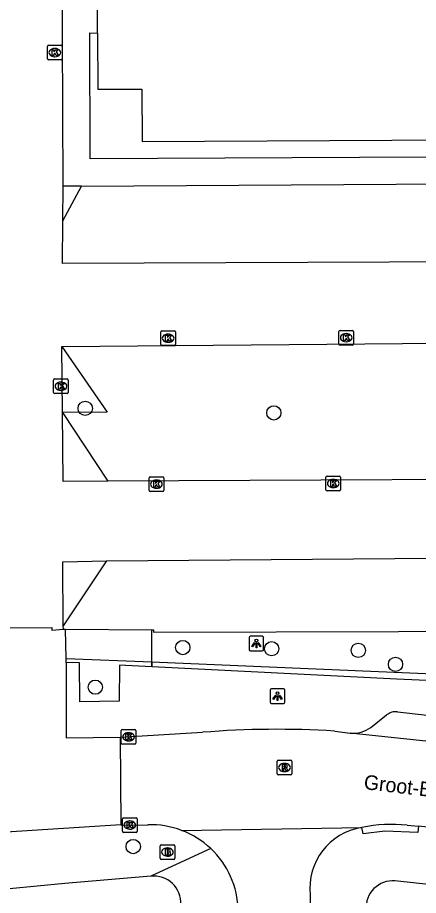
# Model space of a CAD drawing. Extents: x 160732 to 162105, y 387428 to 388479.
# Drawn here: x 161936.7 to 161964.1, y 388086.9 to 388147 of the extents above; entities that cross this region are included whole.
import ezdxf

# ---------------------------------------------------------------- set-up
doc = ezdxf.new("R2010")
doc.units = 0
for name, color, linetype in [('IMGEO_Boom', 7, 'Continuous'), ('IMGEO_Brandkraan', 7, 'Continuous'), ('IMGEO_Groenvoorziening', 7, 'Continuous'), ('IMGEO_Hek', 7, 'Continuous'), ('IMGEO_Kolk', 7, 'Continuous'), ('IMGEO_Lichtpunt', 7, 'Continuous'), ('IMGEO_Openbare_ruimte_label', 7, 'Continuous'), ('IMGEO_Pand', 7, 'Continuous'), ('IMGEO_Parkeervlak_open', 7, 'Continuous'), ('IMGEO_Rijbaan_lokaal_open', 7, 'Continuous'), ('IMGEO_Rioolput', 7, 'Continuous'), ('IMGEO_Voetpad_open', 7, 'Continuous')]:
    doc.layers.add(name, color=color, linetype=linetype)

msp = doc.modelspace()

# ---------------------------------------------------------------- linework, layer by layer
at = {"layer": 'IMGEO_Boom'}
for centre in [(161941.337, 388120.231), (161954.23, 388119.922), (161948.008, 388103.863), (161954.079, 388103.781), (161960.005, 388103.671), (161962.547, 388102.715), (161942.024, 388101.151), (161944.616, 388090.243)]:
    msp.add_circle(centre, 0.489, dxfattribs=at)
at = {"layer": 'IMGEO_Brandkraan'}
for p, q in [((161946.458, 388089.44), (161946.458, 388090.292)), ((161946.533, 388090.366), (161947.385, 388090.366)), ((161946.946, 388090.146), (161946.971, 388090.146)), ((161947.459, 388090.292), (161947.459, 388089.44)), ((161946.969, 388089.586), (161946.944, 388089.586)), ((161947.385, 388089.366), (161946.533, 388089.366))]:
    msp.add_line(p, q, dxfattribs=at)
for points in [[(161946.458, 388089.44), (161946.458, 388090.292)], [(161946.533, 388090.366), (161947.385, 388090.366)], [(161947.459, 388090.292), (161947.459, 388089.44)], [(161946.806, 388090.066), (161946.806, 388089.666), (161947.019, 388089.666)], [(161947.037, 388090.066), (161946.806, 388090.066)], [(161946.985, 388089.985), (161946.931, 388089.985), (161946.931, 388089.909)], [(161946.931, 388089.909), (161946.984, 388089.909)], [(161946.993, 388089.833), (161946.931, 388089.833), (161946.931, 388089.752)], [(161946.931, 388089.752), (161946.993, 388089.752)], [(161947.385, 388089.366), (161946.533, 388089.366)]]:
    msp.add_lwpolyline(points, dxfattribs=at)
for centre, radius, start, end in [((161946.535, 388090.29), 0.0765, 91.55205, 178.44795), ((161946.535, 388090.29), 0.0765, 91.55205, 178.44795), ((161947.383, 388090.29), 0.0765, 1.55205, 88.44795), ((161947.383, 388090.29), 0.0765, 1.55205, 88.44795), ((161946.986, 388089.947), 0.0379, 267.82845, 90.93552), ((161946.994, 388089.792), 0.0404, 269.87594, 90.50774), ((161947.025, 388089.917), 0.251, 268.66757, 293.53466), ((161947.041, 388089.921), 0.145, 59.4692, 91.53667), ((161947.066, 388089.968), 0.0922, 285.51372, 58.15012), ((161947.071, 388089.776), 0.105, 301.31148, 78.98903), ((161946.535, 388089.442), 0.0765, 181.55205, 268.44795), ((161946.535, 388089.442), 0.0765, 181.55205, 268.44795), ((161947.383, 388089.442), 0.0765, 271.55205, 358.44795), ((161947.383, 388089.442), 0.0765, 271.55205, 358.44795)]:
    msp.add_arc(centre, radius, start, end, dxfattribs=at)
for centre, major_axis, ratio, start_param, end_param in [((161946.945, 388089.866), (-0.387, 0.002), 0.722429, 4.712389, 7.853982), ((161946.97, 388089.866), (-0.39, 0.002), 0.717154, 1.570796, 4.712389)]:
    msp.add_ellipse(centre, major_axis=major_axis, ratio=ratio, start_param=start_param, end_param=end_param, dxfattribs=at)
at = {"layer": 'IMGEO_Groenvoorziening'}
for points in [[(161945.889, 388102.853), (161945.88, 388105.084)], [(161945.889, 388102.853), (161940.027, 388103.098)], [(161945.889, 388102.853), (161945.89, 388102.54)], [(161992.245, 388100.907), (161988.668, 388101.046), (161945.889, 388102.853)]]:
    msp.add_lwpolyline(points, dxfattribs=at)
at = {"layer": 'IMGEO_Hek'}
for points in [[(161945.889, 388102.853), (161945.88, 388105.084)], [(161988.668, 388101.046), (161945.889, 388102.853)], [(161945.89, 388102.54), (161945.889, 388102.853)]]:
    msp.add_lwpolyline(points, dxfattribs=at)
at = {"layer": 'IMGEO_Kolk'}
for p, q in [((161938.759, 388144.151), (161938.759, 388145.003)), ((161938.834, 388145.077), (161939.686, 388145.077)), ((161939.247, 388144.857), (161939.272, 388144.857)), ((161939.76, 388145.003), (161939.76, 388144.151)), ((161939.27, 388144.297), (161939.245, 388144.297)), ((161939.686, 388144.077), (161938.834, 388144.077)), ((161946.582, 388125.53), (161947.434, 388125.53)), ((161958.753, 388125.565), (161959.605, 388125.565)), ((161946.507, 388124.604), (161946.507, 388125.456)), ((161946.995, 388125.31), (161947.02, 388125.31)), ((161947.508, 388125.456), (161947.508, 388124.604)), ((161958.678, 388124.639), (161958.678, 388125.491)), ((161959.166, 388125.345), (161959.191, 388125.345)), ((161959.679, 388125.491), (161959.679, 388124.639)), ((161947.434, 388124.53), (161946.582, 388124.53)), ((161947.018, 388124.75), (161946.993, 388124.75)), ((161959.605, 388124.565), (161958.753, 388124.565)), ((161959.189, 388124.785), (161959.164, 388124.785)), ((161939.18, 388121.315), (161939.18, 388122.167)), ((161939.255, 388122.241), (161940.107, 388122.241)), ((161939.668, 388122.021), (161939.693, 388122.021)), ((161940.181, 388122.167), (161940.181, 388121.315)), ((161939.691, 388121.461), (161939.666, 388121.461)), ((161940.107, 388121.241), (161939.255, 388121.241)), ((161945.7, 388114.619), (161945.7, 388115.471)), ((161945.775, 388115.545), (161946.627, 388115.545)), ((161946.188, 388115.325), (161946.213, 388115.325)), ((161946.701, 388115.471), (161946.701, 388114.619)), ((161957.795, 388114.664), (161957.795, 388115.516)), ((161957.87, 388115.59), (161958.722, 388115.59)), ((161958.283, 388115.37), (161958.308, 388115.37)), ((161958.796, 388115.516), (161958.796, 388114.664)), ((161946.211, 388114.765), (161946.186, 388114.765)), ((161958.306, 388114.81), (161958.281, 388114.81)), ((161946.627, 388114.545), (161945.775, 388114.545)), ((161958.722, 388114.59), (161957.87, 388114.59)), ((161943.802, 388097.329), (161943.802, 388098.181)), ((161943.877, 388098.255), (161944.729, 388098.255)), ((161944.29, 388098.035), (161944.315, 388098.035)), ((161944.803, 388098.181), (161944.803, 388097.329)), ((161944.313, 388097.475), (161944.288, 388097.475)), ((161944.729, 388097.255), (161943.877, 388097.255)), ((161943.883, 388091.288), (161943.883, 388092.14)), ((161943.958, 388092.214), (161944.81, 388092.214)), ((161944.371, 388091.994), (161944.396, 388091.994)), ((161944.884, 388092.14), (161944.884, 388091.288)), ((161944.394, 388091.434), (161944.369, 388091.434)), ((161944.81, 388091.214), (161943.958, 388091.214))]:
    msp.add_line(p, q, dxfattribs=at)
for points in [[(161938.759, 388144.151), (161938.759, 388145.003)], [(161938.834, 388145.077), (161939.686, 388145.077)], [(161939.08, 388144.777), (161939.203, 388144.777), (161939.203, 388144.626), (161939.333, 388144.777), (161939.497, 388144.777), (161939.351, 388144.626), (161939.504, 388144.377), (161939.352, 388144.377), (161939.267, 388144.541), (161939.203, 388144.474), (161939.203, 388144.377), (161939.08, 388144.377), (161939.08, 388144.777)], [(161939.76, 388145.003), (161939.76, 388144.151)], [(161939.686, 388144.077), (161938.834, 388144.077)], [(161946.582, 388125.53), (161947.434, 388125.53)], [(161958.753, 388125.565), (161959.605, 388125.565)], [(161946.507, 388124.604), (161946.507, 388125.456)], [(161946.828, 388125.23), (161946.951, 388125.23), (161946.951, 388125.079), (161947.081, 388125.23), (161947.245, 388125.23), (161947.099, 388125.079), (161947.252, 388124.83), (161947.1, 388124.83), (161947.015, 388124.994), (161946.951, 388124.927), (161946.951, 388124.83), (161946.828, 388124.83), (161946.828, 388125.23)], [(161947.508, 388125.456), (161947.508, 388124.604)], [(161958.678, 388124.639), (161958.678, 388125.491)], [(161958.999, 388125.265), (161959.122, 388125.265), (161959.122, 388125.114), (161959.252, 388125.265), (161959.416, 388125.265), (161959.27, 388125.114), (161959.423, 388124.865), (161959.271, 388124.865), (161959.186, 388125.029), (161959.122, 388124.962), (161959.122, 388124.865), (161958.999, 388124.865), (161958.999, 388125.265)], [(161959.679, 388125.491), (161959.679, 388124.639)], [(161947.434, 388124.53), (161946.582, 388124.53)], [(161959.605, 388124.565), (161958.753, 388124.565)], [(161939.18, 388121.315), (161939.18, 388122.167)], [(161939.255, 388122.241), (161940.107, 388122.241)], [(161939.501, 388121.941), (161939.624, 388121.941), (161939.624, 388121.79), (161939.754, 388121.941), (161939.918, 388121.941), (161939.772, 388121.79), (161939.925, 388121.541), (161939.773, 388121.541), (161939.688, 388121.705), (161939.624, 388121.638), (161939.624, 388121.541), (161939.501, 388121.541), (161939.501, 388121.941)], [(161940.181, 388122.167), (161940.181, 388121.315)], [(161940.107, 388121.241), (161939.255, 388121.241)], [(161945.7, 388114.619), (161945.7, 388115.471)], [(161945.775, 388115.545), (161946.627, 388115.545)], [(161946.701, 388115.471), (161946.701, 388114.619)], [(161957.795, 388114.664), (161957.795, 388115.516)], [(161957.87, 388115.59), (161958.722, 388115.59)], [(161958.796, 388115.516), (161958.796, 388114.664)], [(161946.021, 388115.245), (161946.144, 388115.245), (161946.144, 388115.094), (161946.274, 388115.245), (161946.438, 388115.245), (161946.292, 388115.094), (161946.445, 388114.845), (161946.293, 388114.845), (161946.208, 388115.009), (161946.144, 388114.942), (161946.144, 388114.845), (161946.021, 388114.845), (161946.021, 388115.245)], [(161958.116, 388115.29), (161958.239, 388115.29), (161958.239, 388115.139), (161958.369, 388115.29), (161958.533, 388115.29), (161958.387, 388115.139), (161958.54, 388114.89), (161958.388, 388114.89), (161958.303, 388115.054), (161958.239, 388114.987), (161958.239, 388114.89), (161958.116, 388114.89), (161958.116, 388115.29)], [(161946.627, 388114.545), (161945.775, 388114.545)], [(161958.722, 388114.59), (161957.87, 388114.59)], [(161943.802, 388097.329), (161943.802, 388098.181)], [(161943.877, 388098.255), (161944.729, 388098.255)], [(161944.123, 388097.955), (161944.246, 388097.955), (161944.246, 388097.804), (161944.376, 388097.955), (161944.54, 388097.955), (161944.394, 388097.804), (161944.547, 388097.555), (161944.395, 388097.555), (161944.31, 388097.719), (161944.246, 388097.652), (161944.246, 388097.555), (161944.123, 388097.555), (161944.123, 388097.955)], [(161944.803, 388098.181), (161944.803, 388097.329)], [(161944.729, 388097.255), (161943.877, 388097.255)], [(161943.883, 388091.288), (161943.883, 388092.14)], [(161943.958, 388092.214), (161944.81, 388092.214)], [(161944.204, 388091.914), (161944.327, 388091.914), (161944.327, 388091.763), (161944.457, 388091.914), (161944.621, 388091.914), (161944.475, 388091.763), (161944.628, 388091.514), (161944.476, 388091.514), (161944.391, 388091.678), (161944.327, 388091.611), (161944.327, 388091.514), (161944.204, 388091.514), (161944.204, 388091.914)], [(161944.884, 388092.14), (161944.884, 388091.288)], [(161944.81, 388091.214), (161943.958, 388091.214)]]:
    msp.add_lwpolyline(points, dxfattribs=at)
for centre, start, end in [((161938.836, 388145.001), 91.55205, 178.44795), ((161938.836, 388145.001), 91.55205, 178.44795), ((161939.684, 388145.001), 1.55205, 88.44795), ((161939.684, 388145.001), 1.55205, 88.44795), ((161938.836, 388144.153), 181.55205, 268.44795), ((161938.836, 388144.153), 181.55205, 268.44795), ((161939.684, 388144.153), 271.55205, 358.44795), ((161939.684, 388144.153), 271.55205, 358.44795), ((161946.584, 388125.454), 91.55205, 178.44795), ((161946.584, 388125.454), 91.55205, 178.44795), ((161947.432, 388125.454), 1.55205, 88.44795), ((161947.432, 388125.454), 1.55205, 88.44795), ((161958.755, 388125.489), 91.55205, 178.44795), ((161958.755, 388125.489), 91.55205, 178.44795), ((161959.603, 388125.489), 1.55205, 88.44795), ((161959.603, 388125.489), 1.55205, 88.44795), ((161946.584, 388124.606), 181.55205, 268.44795), ((161946.584, 388124.606), 181.55205, 268.44795), ((161947.432, 388124.606), 271.55205, 358.44795), ((161947.432, 388124.606), 271.55205, 358.44795), ((161958.755, 388124.641), 181.55205, 268.44795), ((161958.755, 388124.641), 181.55205, 268.44795), ((161959.603, 388124.641), 271.55205, 358.44795), ((161959.603, 388124.641), 271.55205, 358.44795), ((161939.257, 388122.165), 91.55205, 178.44795), ((161939.257, 388122.165), 91.55205, 178.44795), ((161940.105, 388122.165), 1.55205, 88.44795), ((161940.105, 388122.165), 1.55205, 88.44795), ((161939.257, 388121.317), 181.55205, 268.44795), ((161939.257, 388121.317), 181.55205, 268.44795), ((161940.105, 388121.317), 271.55205, 358.44795), ((161940.105, 388121.317), 271.55205, 358.44795), ((161945.777, 388115.469), 91.55205, 178.44795), ((161945.777, 388115.469), 91.55205, 178.44795), ((161946.625, 388115.469), 1.55205, 88.44795), ((161946.625, 388115.469), 1.55205, 88.44795), ((161957.872, 388115.514), 91.55205, 178.44795), ((161957.872, 388115.514), 91.55205, 178.44795), ((161958.72, 388115.514), 1.55205, 88.44795), ((161958.72, 388115.514), 1.55205, 88.44795), ((161945.777, 388114.621), 181.55205, 268.44795), ((161945.777, 388114.621), 181.55205, 268.44795), ((161946.625, 388114.621), 271.55205, 358.44795), ((161946.625, 388114.621), 271.55205, 358.44795), ((161957.872, 388114.666), 181.55205, 268.44795), ((161957.872, 388114.666), 181.55205, 268.44795), ((161958.72, 388114.666), 271.55205, 358.44795), ((161958.72, 388114.666), 271.55205, 358.44795), ((161943.879, 388098.179), 91.55205, 178.44795), ((161943.879, 388098.179), 91.55205, 178.44795), ((161944.727, 388098.179), 1.55205, 88.44795), ((161944.727, 388098.179), 1.55205, 88.44795), ((161943.879, 388097.331), 181.55205, 268.44795), ((161943.879, 388097.331), 181.55205, 268.44795), ((161944.727, 388097.331), 271.55205, 358.44795), ((161944.727, 388097.331), 271.55205, 358.44795), ((161943.96, 388092.138), 91.55205, 178.44795), ((161943.96, 388092.138), 91.55205, 178.44795), ((161944.808, 388092.138), 1.55205, 88.44795), ((161944.808, 388092.138), 1.55205, 88.44795), ((161943.96, 388091.29), 181.55205, 268.44795), ((161943.96, 388091.29), 181.55205, 268.44795), ((161944.808, 388091.29), 271.55205, 358.44795), ((161944.808, 388091.29), 271.55205, 358.44795)]:
    msp.add_arc(centre, 0.0765, start, end, dxfattribs=at)
for centre, major_axis, ratio, start_param, end_param in [((161939.246, 388144.577), (-0.387, 0.002), 0.722429, 4.712389, 7.853982), ((161939.271, 388144.577), (-0.39, 0.002), 0.717154, 1.570796, 4.712389), ((161946.994, 388125.03), (-0.387, 0.002), 0.722429, 4.712389, 7.853982), ((161947.019, 388125.03), (-0.39, 0.002), 0.717154, 1.570796, 4.712389), ((161959.165, 388125.065), (-0.387, 0.002), 0.722429, 4.712389, 7.853982), ((161959.19, 388125.065), (-0.39, 0.002), 0.717154, 1.570796, 4.712389), ((161939.667, 388121.741), (-0.387, 0.002), 0.722429, 4.712389, 7.853982), ((161939.692, 388121.741), (-0.39, 0.002), 0.717154, 1.570796, 4.712389), ((161946.187, 388115.045), (-0.387, 0.002), 0.722429, 4.712389, 7.853982), ((161946.212, 388115.045), (-0.39, 0.002), 0.717154, 1.570796, 4.712389), ((161958.282, 388115.09), (-0.387, 0.002), 0.722429, 4.712389, 7.853982), ((161958.307, 388115.09), (-0.39, 0.002), 0.717154, 1.570796, 4.712389), ((161944.289, 388097.755), (-0.387, 0.002), 0.722429, 4.712389, 7.853982), ((161944.314, 388097.755), (-0.39, 0.002), 0.717154, 1.570796, 4.712389), ((161944.37, 388091.714), (-0.387, 0.002), 0.722429, 4.712389, 7.853982), ((161944.395, 388091.714), (-0.39, 0.002), 0.717154, 1.570796, 4.712389)]:
    msp.add_ellipse(centre, major_axis=major_axis, ratio=ratio, start_param=start_param, end_param=end_param, dxfattribs=at)
at = {"layer": 'IMGEO_Lichtpunt'}
for p, q in [((161952.539, 388104.539), (161952.539, 388103.732)), ((161952.539, 388104.539), (161952.539, 388103.732)), ((161953.441, 388104.634), (161952.633, 388104.634)), ((161953.441, 388104.634), (161952.633, 388104.634)), ((161953.535, 388103.732), (161953.535, 388104.539)), ((161953.535, 388103.732), (161953.535, 388104.539)), ((161952.633, 388103.638), (161953.441, 388103.638)), ((161952.633, 388103.638), (161953.441, 388103.638)), ((161953.983, 388100.941), (161953.983, 388100.134)), ((161953.983, 388100.941), (161953.983, 388100.134)), ((161954.885, 388101.036), (161954.077, 388101.036)), ((161954.885, 388101.036), (161954.077, 388101.036)), ((161954.979, 388100.134), (161954.979, 388100.941)), ((161954.979, 388100.134), (161954.979, 388100.941)), ((161954.077, 388100.04), (161954.885, 388100.04)), ((161954.077, 388100.04), (161954.885, 388100.04))]:
    msp.add_line(p, q, dxfattribs=at)
for points in [[(161952.913, 388104.203), (161952.952, 388104.175), (161952.764, 388103.913), (161952.726, 388103.94), (161952.913, 388104.203)], [(161953.015, 388104.155), (161953.062, 388104.155), (161953.062, 388103.833), (161953.015, 388103.833), (161953.015, 388104.155)], [(161953.125, 388104.175), (161953.163, 388104.202), (161953.35, 388103.94), (161953.311, 388103.912), (161953.125, 388104.175)], [(161954.357, 388100.605), (161954.396, 388100.577), (161954.208, 388100.315), (161954.17, 388100.342), (161954.357, 388100.605)], [(161954.459, 388100.557), (161954.506, 388100.557), (161954.506, 388100.235), (161954.459, 388100.235), (161954.459, 388100.557)], [(161954.569, 388100.577), (161954.607, 388100.604), (161954.794, 388100.342), (161954.755, 388100.314), (161954.569, 388100.577)]]:
    msp.add_lwpolyline(points, dxfattribs=at)
for centre in [(161953.038, 388104.337), (161954.482, 388100.739)]:
    msp.add_circle(centre, 0.0994, dxfattribs=at)
for centre, start, end in [((161952.633, 388104.539), 90, 180), ((161952.633, 388104.539), 90, 180), ((161953.441, 388104.539), 0, 90), ((161953.441, 388104.539), 0, 90), ((161952.633, 388103.732), 180, 270), ((161952.633, 388103.732), 180, 270), ((161953.441, 388103.732), 270, 0), ((161953.441, 388103.732), 270, 360), ((161954.077, 388100.941), 90, 180), ((161954.077, 388100.941), 90, 180), ((161954.885, 388100.941), 0, 90), ((161954.885, 388100.941), 0, 90), ((161954.077, 388100.134), 180, 270), ((161954.077, 388100.134), 180, 270), ((161954.885, 388100.134), 270, 0), ((161954.885, 388100.134), 270, 360)]:
    msp.add_arc(centre, 0.0946, start, end, dxfattribs=at)
at = {"layer": 'IMGEO_Pand'}
for points in [[(161942.183, 388145.907), (161942.176, 388148.048)], [(161942.183, 388145.907), (161942.197, 388142.081), (161945.204, 388142.084), (161945.231, 388138.484), (161992.198, 388138.753)]]:
    msp.add_lwpolyline(points, dxfattribs=at)
at = {"layer": 'IMGEO_Parkeervlak_open'}
for points in [[(161939.803, 388133.071), (161941.075, 388135.443)], [(161939.748, 388124.457), (161942.837, 388119.981), (161939.773, 388119.955)], [(161939.773, 388119.955), (161942.893, 388115.254)], [(161945.88, 388105.084), (161946.013, 388105.083), (161946.015, 388104.905), (161987.888, 388105.026), (161987.846, 388110.16)], [(161942.791, 388109.796), (161939.832, 388105.349)], [(161939.995, 388105.109), (161945.88, 388105.084)]]:
    msp.add_lwpolyline(points, dxfattribs=at)
at = {"layer": 'IMGEO_Rijbaan_lokaal_open'}
for points in [[(161939.824, 388135.438), (161939.744, 388156.084)], [(161939.803, 388133.071), (161939.824, 388135.438)], [(161984.449, 388130.324), (161939.776, 388130.146), (161939.803, 388133.071)], [(161939.748, 388124.457), (161978.558, 388124.81)], [(161939.773, 388119.955), (161939.748, 388124.457)], [(161942.893, 388115.254), (161939.836, 388115.221), (161939.773, 388119.955)], [(161981.727, 388115.419), (161942.893, 388115.254)], [(161942.791, 388109.796), (161987.846, 388110.16)], [(161939.832, 388105.349), (161939.799, 388109.731), (161942.791, 388109.796)], [(161933.1, 388105.203), (161939.046, 388105.227), (161939.062, 388105.06), (161939.855, 388105.109)], [(161939.855, 388105.109), (161939.832, 388105.349)], [(161939.855, 388105.109), (161939.995, 388105.109)], [(161940.027, 388103.098), (161939.995, 388105.109)], [(161940.031, 388102.835), (161940.027, 388103.098)], [(161940.031, 388102.835), (161940.043, 388097.685), (161943.723, 388097.719)], [(161943.723, 388097.719), (161949.359, 388098.061)], [(161958.396, 388098.143), (161959.452, 388098)], [(161989.12, 388094.829), (161984.456, 388095.316), (161966.131, 388097.292), (161959.452, 388098)], [(161943.723, 388097.719), (161943.773, 388091.723)], [(161943.773, 388091.723), (161931.99, 388090.985)], [(161943.773, 388091.723), (161944.384, 388091.715), (161945.609, 388091.735)], [(161947.927, 388091.351), (161960.24, 388091.54)], [(161963.352, 388091.702), (161964.108, 388091.632)], [(161968.229, 388091.214), (161964.108, 388091.632)], [(161956.721, 388086.943), (161956.743, 388085.533)]]:
    msp.add_lwpolyline(points, dxfattribs=at)
for centre, radius, start, end in [((161954.452, 388034.776), 63.489, 86.43855, 94.6012), ((161945.81, 388085.76), 5.979, 69.26153, 91.92608), ((161945.821, 388085.769), 5.966, 46.61725, 69.33063), ((161960.872, 388087.411), 4.177, 98.70059, 186.43135), ((161962.277, 388082.375), 9.389, 83.42739, 102.53248), ((161945.812, 388085.749), 5.987, 1.41836, 46.68336)]:
    msp.add_arc(centre, radius, start, end, dxfattribs=at)
at = {"layer": 'IMGEO_Rioolput'}
for p, q in [((161954.459, 388095.226), (161954.459, 388096.078)), ((161954.534, 388096.152), (161955.386, 388096.152)), ((161955.46, 388096.078), (161955.46, 388095.226)), ((161954.947, 388095.932), (161954.972, 388095.932)), ((161955.386, 388095.152), (161954.534, 388095.152)), ((161954.97, 388095.372), (161954.945, 388095.372))]:
    msp.add_line(p, q, dxfattribs=at)
for points in [[(161954.459, 388095.226), (161954.459, 388096.078)], [(161954.534, 388096.152), (161955.386, 388096.152)], [(161955.46, 388096.078), (161955.46, 388095.226)], [(161955.048, 388095.85), (161954.796, 388095.852), (161954.796, 388095.452)], [(161954.796, 388095.452), (161954.92, 388095.452), (161954.92, 388095.614), (161954.931, 388095.614)], [(161954.974, 388095.771), (161954.92, 388095.771), (161954.92, 388095.69)], [(161954.92, 388095.69), (161954.972, 388095.69)], [(161954.978, 388095.585), (161955.049, 388095.452), (161955.189, 388095.452), (161955.124, 388095.578)], [(161955.386, 388095.152), (161954.534, 388095.152)]]:
    msp.add_lwpolyline(points, dxfattribs=at)
for centre, radius, start, end in [((161954.536, 388096.076), 0.0765, 91.55205, 178.44795), ((161954.536, 388096.076), 0.0765, 91.55205, 178.44795), ((161955.384, 388096.076), 0.0765, 1.55205, 88.44795), ((161955.384, 388096.076), 0.0765, 1.55205, 88.44795), ((161954.93, 388095.561), 0.0533, 26.02933, 88.69889), ((161954.956, 388095.879), 0.19, 274.7715, 282.96867), ((161954.98, 388095.675), 0.0964, 77.00612, 93.18647), ((161954.994, 388095.732), 0.0378, 276.66336, 79.67722), ((161955.047, 388095.74), 0.109, 350.36119, 89.41601), ((161955.045, 388095.74), 0.112, 277.58423, 350.98172), ((161955.029, 388095.525), 0.108, 29.51342, 73.79051), ((161954.536, 388095.228), 0.0765, 181.55205, 268.44795), ((161954.536, 388095.228), 0.0765, 181.55205, 268.44795), ((161955.384, 388095.228), 0.0765, 271.55205, 358.44795), ((161955.384, 388095.228), 0.0765, 271.55205, 358.44795)]:
    msp.add_arc(centre, radius, start, end, dxfattribs=at)
for centre, major_axis, ratio, start_param, end_param in [((161954.946, 388095.652), (-0.387, 0.002), 0.722429, 4.712389, 7.853982), ((161954.971, 388095.652), (-0.39, 0.002), 0.717154, 1.570796, 4.712389)]:
    msp.add_ellipse(centre, major_axis=major_axis, ratio=ratio, start_param=start_param, end_param=end_param, dxfattribs=at)
at = {"layer": 'IMGEO_Voetpad_open'}
for points in [[(161987.672, 388135.741), (161987.675, 388137.541), (161941.679, 388137.307), (161941.648, 388145.934), (161942.183, 388145.907)], [(161941.075, 388135.443), (161987.672, 388135.741)], [(161941.075, 388135.443), (161939.824, 388135.438)], [(161945.89, 388102.54), (161943.67, 388102.651), (161943.664, 388100.19), (161940.962, 388100.151), (161940.944, 388102.813), (161940.031, 388102.835)], [(162041.62, 388098.195), (162000, 388100.032), (161962.631, 388101.706), (161945.89, 388102.54)], [(161960.868, 388098.395), (161961.939, 388099.246)], [(161962.677, 388099.464), (161966.115, 388099.077), (161989.318, 388096.582)], [(161964.108, 388091.632), (161964.067, 388091.202), (161961.813, 388091.293), (161960.33, 388091.122), (161960.24, 388091.54)], [(161949.919, 388090.105), (161945.832, 388088.215)], [(161945.832, 388088.215), (161939.945, 388087.719), (161934.245, 388087.159)], [(162039.214, 388079.601), (162000, 388083.836), (161970.463, 388087.024), (161962.698, 388087.873)]]:
    msp.add_lwpolyline(points, dxfattribs=at)
for centre, radius, start, end in [((161962.554, 388098.521), 0.951, 82.58885, 130.32469), ((161959.616, 388100.147), 2.153, 265.62902, 305.54438), ((161946.027, 388086.382), 1.843, 357.10289, 96.07778), ((161962.37, 388086.069), 1.833, 79.69978, 178.10342)]:
    msp.add_arc(centre, radius, start, end, dxfattribs=at)

# ---------------------------------------------------------------- texts
at = {"layer": 'IMGEO_Openbare_ruimte_label'}
msp.add_text('Groot-Bijgaardenlaan', height=1, rotation=353.28012, dxfattribs=at).set_placement((161960.344, 388094.178))

doc.saveas('drawing.dxf')
